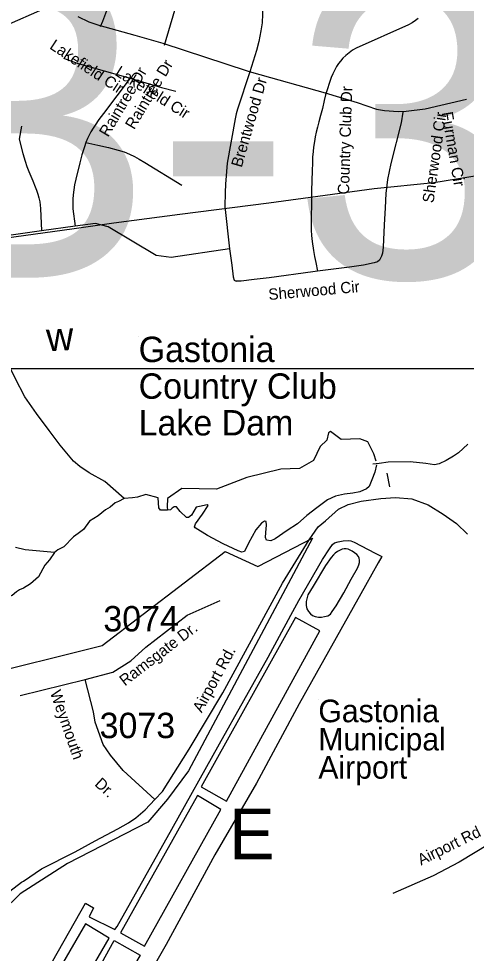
# Model space of a CAD drawing. Extents: x 1268485 to 1426702, y 514839 to 616766.
# Drawn here: x 1356649 to 1359252, y 534858 to 540290 of the extents above; entities that cross this region are included whole.
import ezdxf

# ---------------------------------------------------------------- set-up
doc = ezdxf.new("R2010")
doc.units = 0
for name, color, linetype in [('Old_Level_10', 7, 'Continuous'), ('Old_Level_11', 7, 'Continuous'), ('Old_Level_20', 7, 'Continuous'), ('Old_Level_21', 7, 'Continuous'), ('Old_Level_22', 7, 'Continuous'), ('Old_Level_3', 7, 'Continuous'), ('Old_Level_32', 7, 'Continuous'), ('Old_Level_35', 7, 'Continuous'), ('Old_Level_48', 7, 'Continuous'), ('Old_Level_49', 7, 'Continuous'), ('Old_Level_55', 7, 'Continuous'), ('Old_Level_56', 7, 'Continuous'), ('Old_Level_58', 7, 'Continuous'), ('Old_Level_59', 7, 'Continuous'), ('Old_Level_60', 7, 'Continuous'), ('Old_Level_62', 7, 'Continuous'), ('Old_Level_8', 7, 'Continuous')]:
    doc.layers.add(name, color=color, linetype=linetype)

msp = doc.modelspace()

# ---------------------------------------------------------------- linework, layer by layer
at = {"layer": 'Old_Level_20'}
msp.add_line((1358391.191, 536332.295), (1358391.191, 536332.295), dxfattribs=at)
at = {"layer": 'Old_Level_21'}
msp.add_line((1357346.31, 538441.801), (1357346.31, 538441.801), dxfattribs=at)
at = {"layer": 'Old_Level_3'}
msp.add_lwpolyline([(1362025.564, 538255.147), (1355189.046, 538255.147), (1355189.046, 541173.748), (1362025.564, 541173.748), (1362025.564, 538255.147)], dxfattribs=at)
at = {"layer": 'Old_Level_32'}
msp.add_line((1356658.235, 536356.979), (1357035.616, 536448.568), dxfattribs=at)
for points in [[(1356993.421, 540302.042), (1357056.287, 540272.183), (1357115.223, 540251.655), (1357324.82, 540193.787), (1357486.613, 540148.46), (1357978.165, 539986.323), (1358003.061, 539979.97), (1358431.595, 539858.138), (1358616.351, 539801.993), (1358729.628, 539763.495), (1358775.51, 539756.569), (1358855.43, 539750.758), (1358901.473, 539751.832), (1359011.798, 539765.419), (1359253.253, 539822.186)], [(1357440.491, 535751.976), (1357484.456, 535798.164), (1357640.713, 536045.115), (1357836.511, 536371.461), (1358182.733, 537010.196), (1358337.135, 537260.774), (1358389.985, 537335.78), (1358432.913, 537370.933), (1358508.079, 537440.117), (1358565.003, 537466.239), (1358639.594, 537486.765), (1358755.406, 537501.693), (1358839.812, 537507.291), (1358934.031, 537499.827), (1359030.215, 537464.373), (1359116.583, 537410.261), (1359195.144, 537356.757), (1359257.704, 537294.163)], [(1357035.616, 536448.568), (1357196.502, 536491.865), (1357301.701, 536557.691), (1357387.319, 536637.328), (1357629.112, 536822.73), (1357819.887, 536907.742)], [(1357440.491, 535751.976), (1357255.789, 535921.194), (1357182.443, 536008.826), (1357139.298, 536071.42), (1357093.996, 536200.925), (1357083.21, 536261.361), (1357035.616, 536448.568)], [(1355716.352, 534352.18), (1355885.944, 534543.258), (1356293.662, 534948.178), (1356546.058, 535181.287), (1356665.603, 535270.698), (1356675.925, 535276.493), (1356781.418, 535348.205), (1356977.716, 535447.903), (1357093.248, 535511.408), (1357225.587, 535582.322), (1357288.147, 535616.857), (1357329.135, 535644.916), (1357385.223, 535692.401), (1357440.491, 535751.976)]]:
    msp.add_lwpolyline(points, dxfattribs=at)
at = {"layer": 'Old_Level_35'}
msp.add_line((1356976.966, 539083.517), (1356782.371, 539056.86), dxfattribs=at)
for points in [[(1357447.663, 540951.49), (1357483.034, 540871.212), (1357531.222, 540751.821), (1357546.088, 540714.142), (1357554.495, 540685.64), (1357561.877, 540661.956), (1357568.541, 540630.788), (1357575.513, 540595.314), (1357577.768, 540564.608), (1357580.332, 540527.801), (1357580.742, 540501.503), (1357578.589, 540473.463), (1357574.59, 540422.148), (1357554.905, 540338.179), (1357494.005, 540134.05)], [(1357107.379, 540823.794), (1357140.392, 540755.307), (1357164.588, 540694.867), (1357172.791, 540672.056), (1357178.635, 540651.294), (1357182.838, 540634.429), (1357186.734, 540613.359), (1357189.297, 540595.417), (1357192.783, 540572.246), (1357194.526, 540548.665), (1357194.526, 540522.675), (1357193.091, 540494.275), (1357191.04, 540473.873), (1357186.734, 540434.861), (1357179.045, 540398.67), (1357171.253, 540367.041), (1357136.086, 540273.947), (1357122.758, 540243.138)], [(1357951.271, 540771.916), (1357985.925, 540684.82), (1358010.121, 540624.176), (1358028.883, 540572.041), (1358039.136, 540540.566), (1358045.902, 540514.524), (1358050.721, 540485.356), (1358058.616, 540430.812), (1358064.255, 540358.582), (1358065.895, 540315.623), (1358064.46, 540265.745), (1358057.385, 540218.634), (1358045.287, 540157.426), (1358032.471, 540104.061), (1357993.101, 539980.773)], [(1358971.61, 540291.069), (1358955.718, 540278.509), (1358936.033, 540265.386), (1358914.708, 540253.954), (1358610.718, 540118.312), (1358590.521, 540107.393), (1358570.836, 540091.502), (1358551.151, 540075.713), (1358533.106, 540059.821), (1358519.983, 540042.853), (1358509.012, 540028.602), (1358497.017, 540011.121), (1358486.149, 539993.128), (1358474.666, 539969.085), (1358465.849, 539948.273), (1358432.733, 539846.874)], [(1356908.581, 540060.539), (1356995.01, 540030.191), (1357296.95, 539944.479)], [(1357993.101, 539980.773), (1357921.333, 539763.931), (1357914.259, 539736.711), (1357907.287, 539708.003), (1357861.048, 539450.56), (1357851.205, 539327.888), (1357849.77, 539280.521), (1357848.232, 539198.449), (1357873.761, 538953.104)], [(1357296.95, 539944.479), (1357142.75, 539739.427), (1357115.273, 539704.261), (1357093.846, 539671.555), (1357081.645, 539652.793), (1357068.727, 539631.826), (1357058.372, 539612.705), (1357049.042, 539592.61), (1357039.507, 539569.644)], [(1357296.95, 539944.479), (1357478.626, 539890.192), (1357561.774, 539868.815)], [(1358432.733, 539846.874), (1358425.351, 539814.323), (1358415.919, 539768.442), (1358404.231, 539727.124), (1358393.671, 539690.317), (1358385.674, 539658.586), (1358379.009, 539629.827), (1358372.55, 539602.606), (1358368.039, 539576.36), (1358363.425, 539544.115), (1358360.862, 539517.92), (1358357.889, 539484.137), (1358356.351, 539449.381), (1358354.403, 539406.987), (1358351.327, 539289.082), (1358349.892, 539061.166), (1358351.84, 539029.947), (1358355.326, 538995.703), (1358363.22, 538942.082), (1358369.475, 538907.633), (1358376.856, 538873.236), (1358387.109, 538823.306)], [(1358883.13, 539747.117), (1358873.082, 539684.678), (1358813.002, 539447.485), (1358794.24, 539356.134), (1358783.577, 539273.6), (1358779.784, 539189.99), (1358773.735, 539092.18), (1358767.788, 538961.87), (1358763.79, 538926.601), (1358758.663, 538908.915), (1358752.614, 538897.893), (1358745.95, 538887.231), (1358734.467, 538877.183), (1358716.013, 538870.263), (1358654.394, 538857.447), (1358573.296, 538846.323), (1358387.109, 538823.306)], [(1356665.082, 539666.173), (1356652.368, 539589.073), (1356672.463, 539507.052), (1356685.894, 539461.479), (1356695.532, 539431.696), (1356707.732, 539401.296), (1356730.801, 539347.265), (1356745.36, 539312.611), (1356752.639, 539293.183), (1356760.533, 539269.499), (1356765.967, 539249.455), (1356770.888, 539225.772), (1356773.862, 539206.959), (1356776.425, 539186.863), (1356782.371, 539056.86)], [(1357039.507, 539569.644), (1357031.51, 539545.705), (1357016.746, 539498.338), (1357003.623, 539451.739), (1356980.452, 539356.647), (1356973.788, 539323.941), (1356968.661, 539296.104), (1356965.38, 539265.449), (1356963.33, 539240.382), (1356963.022, 539213.315), (1356964.253, 539184.608), (1356976.966, 539083.517)], [(1357039.507, 539569.644), (1357108.712, 539554.88), (1357170.535, 539540.937), (1357227.745, 539526.635), (1357262.706, 539515.869), (1357293.156, 539503.31), (1357322.171, 539488.803), (1357349.648, 539473.68), (1357382.661, 539453.379), (1357597.658, 539322.351)], [(1356782.371, 539056.86), (1356467.104, 539011.851), (1356202.177, 538966.893)], [(1357873.761, 538953.104), (1357534.502, 538902.559), (1357448.381, 538913.324), (1357169.715, 539079.621), (1357095.383, 539099.101), (1356976.966, 539083.517)], [(1357873.761, 538953.104), (1357888.217, 538856.883), (1357896.727, 538788.755), (1357901.853, 538769.993), (1357913.234, 538765.276)], [(1358387.109, 538823.306), (1358358.504, 538818.897), (1358104.957, 538784.551), (1358017.708, 538773.171), (1357943.376, 538765.02), (1357925.844, 538763.738), (1357913.234, 538765.276)], [(1359478.601, 535556.211), (1359377.613, 535488.647), (1359303.589, 535443.894), (1359210.291, 535386.889), (1359059.577, 535308.047), (1358823.665, 535205.572)]]:
    msp.add_lwpolyline(points, dxfattribs=at)
at = {"layer": 'Old_Level_48'}
msp.add_lwpolyline([(1353259.444, 538428.006), (1353295.43, 537681.86), (1353302.232, 537406.035), (1353363.362, 537246.926), (1353650.667, 537069.458), (1353870.731, 536677.805), (1354225.278, 535986.292), (1355148.323, 536194.358), (1355506.428, 536349.51), (1355510.699, 536135.484), (1356240.89, 536105.62), (1356386.567, 536461.884), (1357135.009, 536647.206), (1357849.282, 537192.793), (1358039.715, 537106.175), (1358357.584, 537271.404), (1357636.264, 535918.976), (1357514.007, 535753.747), (1357399.372, 535621.082), (1356932.634, 535379.971), (1356656.606, 535204.159), (1356152.417, 534709.271)], dxfattribs=at)
at = {"layer": 'Old_Level_49'}
msp.add_lwpolyline([(1353293.08, 537730.577), (1353295.43, 537681.86), (1353302.232, 537406.035), (1353363.362, 537246.926), (1353650.667, 537069.458), (1353870.731, 536677.805), (1354225.278, 535986.292), (1355148.323, 536194.358), (1355560.865, 536332.961), (1355491.832, 536139.771), (1356189.973, 536205.517), (1356386.567, 536461.884), (1357135.009, 536647.206), (1357849.282, 537192.793), (1358039.715, 537106.175), (1358357.584, 537271.404), (1357636.264, 535918.976), (1357514.007, 535753.747), (1357399.372, 535621.082), (1356932.634, 535379.971), (1356656.606, 535204.159), (1356152.417, 534709.271)], dxfattribs=at)
at = {"layer": 'Old_Level_55'}
for points in [[(1356814.53, 534757.058), (1357037.153, 535150.366), (1357084.591, 535121.397), (1357059.542, 535069.877), (1357207.937, 534996.656), (1357222.3, 535014.376), (1357539.029, 535579.671), (1357815.946, 536075.734), (1358099.229, 536579.873), (1358230.785, 536822.941), (1358278.52, 536908.02), (1358415.999, 537147.168), (1358455.246, 537208.207), (1358472.611, 537234.774), (1358485.974, 537243.605), (1358505.98, 537250.238), (1358534.868, 537256.036), (1358566.501, 537257.992), (1358580.458, 537255.51), (1358600.097, 537247.11), (1358720.891, 537184.45), (1358760.491, 537163.643), (1358739.565, 537128.048), (1358664.66, 536995.492), (1358279.433, 536307.718), (1358031.039, 535846.897), (1357789.731, 535429.955), (1357506.13, 534910.015), (1357243.976, 534451.473)], [(1358392.429, 536811.483), (1358409.523, 536811.146), (1358426.512, 536814.799), (1358445.715, 536818.877), (1358461.321, 536829.508), (1358471.314, 536843.71), (1358494.001, 536877.27), (1358539.734, 536952.385), (1358581.385, 537033.386), (1358618.876, 537096.661), (1358627.28, 537116.502), (1358631.16, 537130.316), (1358630.994, 537143.04), (1358628.835, 537154.799), (1358624.02, 537164.624), (1358614.89, 537175.094), (1358587.049, 537195.348), (1358577.169, 537201.55), (1358565.253, 537205.992), (1358553.292, 537208.234), (1358541.292, 537208.475), (1358529.251, 537206.716), (1358517.129, 537200.958), (1358502.968, 537193.24), (1358488.765, 537183.52), (1358478.563, 537173.721), (1358466.24, 537157.962), (1358433.115, 537112.807), (1358360.453, 536992.211), (1358329.208, 536941.017), (1358320.442, 536903.175), (1358320.205, 536878.797), (1358324.521, 536860.112), (1358333.274, 536844.889), (1358345.439, 536830.152), (1358358.057, 536820.488), (1358372.667, 536815.011), (1358392.429, 536811.483)], [(1358400.818, 536731.276), (1358258.345, 536810.38), (1357710.467, 535825.938), (1357856.661, 535742.757), (1358400.818, 536731.276)], [(1357823.651, 535693.398), (1357689.219, 535774.341), (1357241.572, 534977.77), (1357379.845, 534898.751), (1357823.651, 535693.398)], [(1357174.887, 534945.297), (1357036.535, 535030.321), (1356890.937, 534775.53), (1357033.327, 534702.23), (1357174.887, 534945.297)], [(1357204.447, 534932.696), (1357354.796, 534847.231), (1357211.159, 534600.404), (1357066.966, 534683.544), (1357204.447, 534932.696)]]:
    msp.add_lwpolyline(points, dxfattribs=at)
at = {"layer": 'Old_Level_56'}
for points in [[(1354924.987, 539521.665), (1355199.204, 539645.284), (1355868.046, 539936.17), (1355882.102, 539942.283), (1356518.72, 540226.406), (1356564.881, 540246.584), (1356802.93, 540350.639)], [(1356154.605, 538957.731), (1356972.174, 539071.013), (1357202.416, 539102.915), (1357585.631, 539154.428), (1358103.374, 539219.04), (1358715.564, 539303.761), (1359062.414, 539337.997), (1359337.63, 539382.08), (1359827.131, 539445.259), (1360316.871, 539510.436), (1360600.088, 539554.357), (1361926.584, 539727.144), (1362233.482, 539764.587), (1362562.613, 539813.186), (1363118.438, 539881.033), (1363658.262, 539949.202), (1364438.859, 540050.141)]]:
    msp.add_lwpolyline(points, dxfattribs=at)
at = {"layer": 'Old_Level_58'}
msp.add_line((1357807.758, 537220.68), (1357807.758, 537220.68), dxfattribs=at)
at = {"layer": 'Old_Level_59'}
for points in [[(1357261.909, 537500.51), (1357149.21, 537599.196), (1357058.269, 537651.074), (1357005.058, 537686.6), (1356967.738, 537717.716), (1356928.676, 537764.468), (1356889.716, 537811.22), (1356825.637, 537897.034), (1356751.716, 537994.536), (1356683.741, 538091.885), (1356628.275, 538201.331), (1356601.413, 538256.029), (1356586.752, 538316.212), (1356582.138, 538380.342), (1356571.168, 538426.53), (1356548.202, 538477.024), (1356529.132, 538519.265), (1356494.068, 538562.633), (1356462.798, 538595.288)], [(1359261.041, 537816.808), (1359205.985, 537766.211), (1359177.482, 537747.09), (1359134.934, 537721.715), (1359094.436, 537702.799), (1359066.344, 537697.621), (1359016.516, 537704.388), (1358924.551, 537714.435), (1358796.495, 537712.897), (1358744.412, 537704.132), (1358708.221, 537701.569)], [(1357261.909, 537500.51), (1357229.494, 537483.438), (1357209.021, 537476.608), (1357180.017, 537450.999), (1357154.426, 537435.633), (1357110.068, 537399.781), (1357060.593, 537369.05), (1357026.47, 537321.246), (1356994.055, 537297.345), (1356966.758, 537278.564), (1356910.458, 537220.517), (1356876.388, 537203.395), (1356858.036, 537187.349)], [(1357459.248, 537504.309), (1357387.685, 537523.788), (1357340.389, 537509.047), (1357311.385, 537505.632), (1357261.909, 537500.51)], [(1356858.036, 537187.349), (1356686.961, 537203.445), (1356630.661, 537217.103)], [(1356858.036, 537187.349), (1356827.073, 537144.493), (1356800.313, 537113.017), (1356764.839, 537045.607), (1356717.883, 537004.699), (1356677.385, 536979.273), (1356653.086, 536969.891), (1356636.887, 536958.767), (1356610.333, 536937.134), (1356539.897, 536916.373), (1356471.615, 536906.274), (1356399.334, 536895.406), (1356349.199, 536890.69), (1356314.955, 536883.154), (1356300.704, 536869.518), (1356272.099, 536840.555), (1356247.185, 536800.826), (1356192.026, 536750.229), (1356139.02, 536709.475)]]:
    msp.add_lwpolyline(points, dxfattribs=at)
at = {"layer": 'Old_Level_60'}
for points in [[(1358727.43, 537719.041), (1358713.782, 537761.723), (1358679.66, 537830.014), (1358631.89, 537848.794), (1358524.407, 537843.672), (1358461.282, 537889.769), (1358451.046, 537882.94), (1358440.809, 537840.258), (1358401.569, 537802.698), (1358362.33, 537722.456), (1358282.144, 537676.36), (1358172.955, 537671.237), (1357975.057, 537623.597), (1357799.02, 537555.007), (1357598.069, 537558.955), (1357513.997, 537501.591), (1357513.075, 537452.43), (1357513.792, 537433.463)], [(1358729.137, 537696.847), (1358720.606, 537654.165), (1358702.274, 537608.936), (1358687.305, 537571.514), (1358671.004, 537557.878), (1358632.659, 537540.603), (1358592.469, 537531.58), (1358542.333, 537526.813), (1358490.045, 537513.946), (1358443.498, 537492.723), (1358382.495, 537446.33), (1358323.44, 537401.577), (1358270.434, 537354.21), (1358209.534, 537316.071), (1358140.431, 537267.422), (1358114.185, 537255.631), (1358090.194, 537258.554), (1358084.452, 537274.291), (1358085.17, 537304.639), (1358090.091, 537346.367), (1358088.553, 537366.924), (1358078.608, 537368.769), (1358060.359, 537357.645), (1358027.55, 537319.71), (1357985.72, 537242.61), (1357962.754, 537193.039), (1357946.555, 537190.066), (1357924.717, 537197.909), (1357837.569, 537238.202), (1357746.629, 537285.979), (1357675.476, 537330.117), (1357671.682, 537335.909), (1357676.091, 537353.903), (1357717.306, 537410.497), (1357750.422, 537459.863), (1357744.578, 537464.118), (1357700.287, 537455.147), (1357680.192, 537451.456), (1357653.228, 537404.396), (1357636.823, 537390.761), (1357624.828, 537391.017), (1357587.611, 537425.414), (1357566.183, 537452.123), (1357552.239, 537452.379), (1357541.987, 537444.382), (1357531.734, 537434.744), (1357513.792, 537433.463), (1357473.807, 537434.283), (1357463.965, 537446.791), (1357459.248, 537504.309)]]:
    msp.add_lwpolyline(points, dxfattribs=at)
at = {"layer": 'Old_Level_62'}
msp.add_line((1358805.91, 537568.801), (1358790.555, 537649.042), dxfattribs=at)
for points in [[(1357261.909, 537500.51), (1357149.21, 537599.196), (1357058.269, 537651.074), (1357005.058, 537686.6), (1356967.738, 537717.716), (1356928.676, 537764.468), (1356889.716, 537811.22), (1356825.637, 537897.034), (1356751.716, 537994.536), (1356683.741, 538091.885), (1356628.275, 538201.331), (1356601.413, 538256.029), (1356586.752, 538316.212), (1356582.138, 538380.342), (1356571.168, 538426.53), (1356548.202, 538477.024), (1356529.132, 538519.265), (1356494.068, 538562.633), (1356462.798, 538595.288)], [(1358729.137, 537696.847), (1358720.606, 537654.165), (1358702.274, 537608.936), (1358687.305, 537571.514), (1358671.004, 537557.878), (1358632.659, 537540.603), (1358592.469, 537531.58), (1358542.333, 537526.813), (1358490.045, 537513.946), (1358443.498, 537492.723), (1358382.495, 537446.33), (1358323.44, 537401.577), (1358270.434, 537354.21), (1358209.534, 537316.071), (1358140.431, 537267.422), (1358114.185, 537255.631), (1358090.194, 537258.554), (1358084.452, 537274.291), (1358085.17, 537304.639), (1358090.091, 537346.367), (1358088.553, 537366.924), (1358078.608, 537368.769), (1358060.359, 537357.645), (1358027.55, 537319.71), (1357985.72, 537242.61), (1357962.754, 537193.039), (1357946.555, 537190.066), (1357924.717, 537197.909), (1357837.569, 537238.202), (1357746.629, 537285.979), (1357675.476, 537330.117), (1357671.682, 537335.909), (1357676.091, 537353.903), (1357717.306, 537410.497), (1357750.422, 537459.863), (1357744.578, 537464.118), (1357700.287, 537455.147), (1357680.192, 537451.456), (1357653.228, 537404.396), (1357636.823, 537390.761), (1357624.828, 537391.017), (1357587.611, 537425.414), (1357566.183, 537452.123), (1357552.239, 537452.379), (1357541.987, 537444.382), (1357531.734, 537434.744), (1357513.792, 537433.463), (1357473.807, 537434.283), (1357463.965, 537446.791), (1357459.248, 537504.309)], [(1357261.909, 537500.51), (1357229.494, 537483.438), (1357209.021, 537476.608), (1357180.017, 537450.999), (1357154.426, 537435.633), (1357110.068, 537399.781), (1357060.593, 537369.05), (1357026.47, 537321.246), (1356994.055, 537297.345), (1356966.758, 537278.564), (1356910.458, 537220.517), (1356876.388, 537203.395), (1356858.036, 537187.349)], [(1357459.248, 537504.309), (1357387.685, 537523.788), (1357340.389, 537509.047), (1357311.385, 537505.632), (1357261.909, 537500.51)], [(1356858.036, 537187.349), (1356686.961, 537203.445), (1356630.661, 537217.103)], [(1356858.036, 537187.349), (1356827.073, 537144.493), (1356800.313, 537113.017), (1356764.839, 537045.607), (1356717.883, 537004.699), (1356677.385, 536979.273), (1356653.086, 536969.891), (1356636.887, 536958.767), (1356610.333, 536937.134), (1356539.897, 536916.373), (1356471.615, 536906.274), (1356399.334, 536895.406), (1356349.199, 536890.69), (1356314.955, 536883.154), (1356300.704, 536869.518), (1356272.099, 536840.555), (1356247.185, 536800.826), (1356192.026, 536750.229), (1356139.02, 536709.475)]]:
    msp.add_lwpolyline(points, dxfattribs=at)

# ---------------------------------------------------------------- texts
at = {"layer": 'Old_Level_10'}
for s, height, rotation, p in [('Lakefield Cir', 65.61666, 326.591722, (1356823.849, 540119.019)), ('Raintree Dr', 65.61666, 59.248583, (1357320.086, 539641.265)), ('Raintree Dr', 65.61666, 59.248583, (1357168.401, 539597.897)), ('Lakefield Cir', 65.61666, 327.889269, (1357204.427, 539964.304)), ('Brentwood Dr', 65.61666, 73.916303, (1357945.489, 539421.409)), ('Country Club Dr', 65.61666, 88.234739, (1358569.266, 539267.305)), ('Sherwood Cir', 65.61666, 81.851775, (1359060.68, 539215.759)), ('Furman Cir', 65.6167, 279.691267, (1359107.399, 539743.59)), ('Sherwood Cir', 65.61666, 5.080494, (1358103.902, 538654.459)), ('Airport Rd', 65.6167, 26.178528, (1358988.122, 535367.636))]:
    msp.add_text(s, height=height, rotation=rotation, dxfattribs=at).set_placement(p)
at = {"layer": 'Old_Level_11'}
for s, height, rotation, p in [('Ramsgate Dr.', 65.61666, 37.480375, (1357266.224, 536408.247)), ('Airport Rd.', 65.61666, 61.540397, (1357713.412, 536251.65)), ('Weymouth', 65.6167, 289.280169, (1356829.921, 536373.861)), ('Dr.', 65.6167, 317.505075, (1357086.028, 535836.691))]:
    msp.add_text(s, height=height, rotation=rotation, dxfattribs=at).set_placement(p)
at = {"layer": 'Old_Level_20'}
for s, p in [('Gastonia', (1358391.191, 536201.061)), ('Municipal', (1358391.191, 536037.02)), ('Airport', (1358391.191, 535872.978))]:
    msp.add_text(s, height=131.2333, dxfattribs=at).set_placement(p)
msp.add_text('E', height=295.275, rotation=0.000019, dxfattribs=at).set_placement((1357873.123, 535404.25))
at = {"layer": 'Old_Level_21'}
for s, p in [('Gastonia', (1357346.31, 538294.163)), ('Country Club', (1357346.31, 538080.909)), ('Lake Dam', (1357346.31, 537867.655))]:
    msp.add_text(s, height=147.6375, dxfattribs=at).set_placement(p)
at = {"layer": 'Old_Level_22'}
msp.add_text('w', height=164.042, rotation=3.112167, dxfattribs=at).set_placement((1356813.426, 538356.724))
at = {"layer": 'Old_Level_3'}
msp.add_text('B-3456', height=1788.0542, dxfattribs=at).set_placement((1355845.406, 538784.292))
at = {"layer": 'Old_Level_8'}
for s, p in [('3074', (1357141.019, 536728.793)), ('3073', (1357119.338, 536108.513))]:
    msp.add_text(s, height=147.6375, dxfattribs=at).set_placement(p)

doc.saveas('drawing.dxf')
